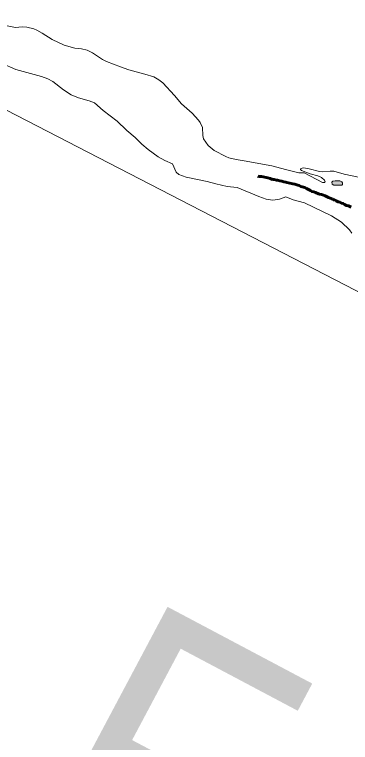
# Model space of a CAD drawing. Extents: x 553962 to 842807, y 8883888 to 9032388.
# Drawn here: x 808137 to 808740, y 9012096 to 9013404 of the extents above; entities that cross this region are included whole.
import ezdxf

# ---------------------------------------------------------------- set-up
doc = ezdxf.new("R2010")
doc.units = 0
doc.header["$LTSCALE"] = 200
doc.linetypes.add('LONG_DASH_SHORT_DASH', pattern=[9.9, 6, -1.2, 1.5, -1.2])
for name, color, linetype, lineweight in [('23', 7, 'Continuous', 13), ('25', 7, 'Continuous', 13), ('57', 7, 'Continuous', 13), ('7', 7, 'LONG_DASH_SHORT_DASH', 60), ('8', 7, 'Continuous', 13)]:
    doc.layers.add(name, color=color, linetype=linetype, lineweight=lineweight)
doc.layers.add('49', color=7, linetype='Continuous')

msp = doc.modelspace()

# ---------------------------------------------------------------- hatches: boundary and pattern name
at = {"layer": '25'}
msp.add_hatch(color=256, dxfattribs=at).paths.add_polyline_path([(808720.8, 9013104.8), (808718.6, 9013104.8), (808715.9, 9013104.8), (808712.5, 9013104.8), (808708.1, 9013104.2), (808706.5, 9013102.6), (808707, 9013099.2), (808710.3, 9013097), (808715.3, 9013097), (808720.3, 9013097), (808724.2, 9013097), (808725.8, 9013098.7), (808725.8, 9013101.5), (808724.2, 9013103.1)])

# ---------------------------------------------------------------- linework, layer by layer
at = {"layer": '23'}
for points in [[(808327.2, 9013310.1), (808301.8, 9013319.7), (808294.7, 9013323.3), (808277, 9013335.2), (808267, 9013339.6), (808257.2, 9013342.2), (808245, 9013343.5), (808225.6, 9013348.6), (808204.1, 9013358.8), (808186.3, 9013370.5), (808176.8, 9013375.8), (808171.3, 9013378), (808159, 9013381), (808150.6, 9013381.5), (808138.6, 9013380.8), (808123.7, 9013383.3)], [(808549.3, 9013140.8), (808534.4, 9013143.5), (808521.5, 9013146.6), (808516.3, 9013148.6), (808495.4, 9013159.5), (808484.4, 9013168.8), (808476.2, 9013180.6), (808474.8, 9013186.5), (808474.3, 9013200.6), (808470, 9013210.1), (808467.2, 9013214.2), (808455.8, 9013226.4), (808436.5, 9013243.3), (808424, 9013258.3), (808403.1, 9013281), (808395.8, 9013286.6), (808386.6, 9013291.7), (808370.8, 9013296.9), (808341.8, 9013304.6), (808327.2, 9013310.1)], [(808623.1, 9013125.5), (808598.9, 9013131.8), (808549.3, 9013140.8)], [(808754.5, 9013111.7), (808728.8, 9013117.1), (808710.2, 9013122.2), (808703.7, 9013122.7), (808689.6, 9013121.4), (808684.1, 9013121.7), (808666, 9013126.7), (808655.4, 9013128.2), (808650.6, 9013127.2), (808650.4, 9013125.2), (808651.8, 9013123.8), (808667.8, 9013117.5), (808681.5, 9013114.1), (808687.8, 9013110.9), (808693.4, 9013106), (808694.5, 9013104.1), (808693.3, 9013102.3), (808689.4, 9013102.1), (808656.6, 9013119.2), (808647.4, 9013119.2), (808623.1, 9013125.5)]]:
    msp.add_lwpolyline(points, dxfattribs=at)
at = {"layer": '25'}
for points in [[(808123.7, 9013383.3), (808138.6, 9013380.8), (808150.6, 9013381.5), (808159, 9013381), (808171.3, 9013378), (808176.8, 9013375.8), (808186.3, 9013370.5), (808204.1, 9013358.8), (808225.6, 9013348.6), (808245, 9013343.5), (808257.2, 9013342.2), (808267, 9013339.6), (808277, 9013335.2), (808294.7, 9013323.3), (808301.8, 9013319.7), (808327.2, 9013310.1)], [(808338.5, 9013195.2), (808337.8, 9013195.8), (808321.2, 9013212.3), (808296, 9013231.3), (808280.2, 9013245.3), (808271, 9013249), (808251.5, 9013254.1), (808238.3, 9013259.7), (808224.6, 9013268.6), (808205.2, 9013283.5), (808196.7, 9013288.6), (808185.1, 9013292.8), (808138.8, 9013305.2), (808114.6, 9013315.7)], [(808327.2, 9013310.1), (808341.8, 9013304.6), (808370.8, 9013296.9), (808386.6, 9013291.7), (808395.8, 9013286.6), (808403.1, 9013281), (808424, 9013258.3), (808436.5, 9013243.3), (808455.8, 9013226.4), (808467.2, 9013214.2), (808470, 9013210.1), (808474.3, 9013200.6), (808474.8, 9013186.5), (808476.2, 9013180.6), (808484.4, 9013168.8), (808495.4, 9013159.5), (808516.3, 9013148.6), (808521.5, 9013146.6), (808534.4, 9013143.5), (808549.3, 9013140.8)], [(808742.5, 9013011), (808738.1, 9013017.2), (808723.7, 9013030.6), (808706, 9013042), (808657.4, 9013065.2), (808636.8, 9013070.8), (808624, 9013076.3), (808612.4, 9013071.9), (808600.5, 9013070.5), (808588.8, 9013072.2), (808575.4, 9013076.9), (808536.4, 9013093), (808518.6, 9013094.7), (808498.2, 9013099.4), (808482.6, 9013104), (808444.9, 9013111.5), (808431.5, 9013116.4), (808427.1, 9013120.9), (808420.2, 9013135.4), (808406.5, 9013141.7), (808394.7, 9013148.3), (808376.4, 9013161.5), (808365.4, 9013170.7), (808353.4, 9013182.9), (808338.5, 9013195.2)], [(808549.3, 9013140.8), (808598.9, 9013131.8), (808623.1, 9013125.5)], [(808623.1, 9013125.5), (808647.4, 9013119.2), (808656.6, 9013119.2), (808689.4, 9013102.1), (808693.3, 9013102.3), (808694.5, 9013104.1), (808693.4, 9013106), (808687.8, 9013110.9), (808681.5, 9013114.1), (808667.8, 9013117.5), (808651.8, 9013123.8), (808650.4, 9013125.2), (808650.6, 9013127.2), (808655.4, 9013128.2), (808666, 9013126.7), (808684.1, 9013121.7), (808689.6, 9013121.4), (808703.7, 9013122.7), (808710.2, 9013122.2), (808728.8, 9013117.1), (808754.5, 9013111.7)]]:
    msp.add_lwpolyline(points, dxfattribs=at)
msp.add_lwpolyline([(808720.8, 9013104.8), (808718.6, 9013104.8), (808715.9, 9013104.8), (808712.5, 9013104.8), (808708.1, 9013104.2), (808706.5, 9013102.6), (808707, 9013099.2), (808710.3, 9013097), (808715.3, 9013097), (808720.3, 9013097), (808724.2, 9013097), (808725.8, 9013098.7), (808725.8, 9013101.5), (808724.2, 9013103.1)], close=True, dxfattribs=at)
at = {"layer": '57'}
for points in [[(808123.7, 9013383.3), (808138.6, 9013380.8), (808150.6, 9013381.5), (808159, 9013381), (808171.3, 9013378), (808176.8, 9013375.8), (808186.3, 9013370.5), (808204.1, 9013358.8), (808225.6, 9013348.6), (808245, 9013343.5), (808257.2, 9013342.2), (808267, 9013339.6), (808277, 9013335.2), (808294.7, 9013323.3), (808301.8, 9013319.7), (808327.2, 9013310.1)], [(808327.2, 9013310.1), (808341.8, 9013304.6), (808370.8, 9013296.9), (808386.6, 9013291.7), (808395.8, 9013286.6), (808403.1, 9013281), (808424, 9013258.3), (808436.5, 9013243.3), (808455.8, 9013226.4), (808467.2, 9013214.2), (808470, 9013210.1), (808474.3, 9013200.6), (808474.8, 9013186.5), (808476.2, 9013180.6), (808484.4, 9013168.8), (808495.4, 9013159.5), (808516.3, 9013148.6), (808521.5, 9013146.6), (808534.4, 9013143.5), (808549.3, 9013140.8)], [(808549.3, 9013140.8), (808598.9, 9013131.8), (808623.1, 9013125.5)], [(808623.1, 9013125.5), (808647.4, 9013119.2), (808656.6, 9013119.2), (808689.4, 9013102.1), (808693.3, 9013102.3), (808694.5, 9013104.1), (808693.4, 9013106), (808687.8, 9013110.9), (808681.5, 9013114.1), (808667.8, 9013117.5), (808651.8, 9013123.8), (808650.4, 9013125.2), (808650.6, 9013127.2), (808655.4, 9013128.2), (808666, 9013126.7), (808684.1, 9013121.7), (808689.6, 9013121.4), (808703.7, 9013122.7), (808710.2, 9013122.2), (808728.8, 9013117.1), (808754.5, 9013111.7)]]:
    msp.add_lwpolyline(points, dxfattribs=at)
at = {"layer": '7'}
for points in [[(808613.1, 9013105.2), (808608.8, 9013106.2), (808606.8, 9013106.5), (808602.7, 9013107.2), (808599.7, 9013107.2), (808595.6, 9013109.5), (808591.5, 9013110.3), (808580.1, 9013112.6), (808574.7, 9013113.1), (808573.3, 9013113.5)], [(808741.2, 9013057.9), (808736.6, 9013060.2), (808733, 9013060.7), (808728.9, 9013062.5), (808726.9, 9013064), (808723.6, 9013064.6), (808720.8, 9013066.6), (808718, 9013067.1), (808714.4, 9013069.2), (808711.6, 9013070.7), (808708.6, 9013070.7), (808706.8, 9013072.7), (808703.7, 9013073.8), (808700.7, 9013075.3), (808697.9, 9013076.1), (808694.3, 9013078.3), (808691.5, 9013079.1), (808687.7, 9013080.4), (808684.4, 9013081.2), (808682.4, 9013081.9), (808677, 9013084.2), (808674, 9013085), (808670.7, 9013085.8), (808667.9, 9013087.8), (808664.6, 9013089.3), (808661.2, 9013091.4), (808657.9, 9013092.9), (808655.4, 9013093.9), (808653.3, 9013094.5), (808650.6, 9013094.7), (808648, 9013096.5), (808645.2, 9013097.3), (808641.9, 9013098.3), (808639.9, 9013099.1), (808636.6, 9013099.8), (808631.2, 9013100.8), (808625.9, 9013101.9), (808623.8, 9013102.4), (808620.3, 9013103.4), (808616.7, 9013104.2), (808613.1, 9013105.2)]]:
    msp.add_lwpolyline(points, dxfattribs=at)
at = {"layer": '8'}
msp.add_lwpolyline([(813848.1, 9008891), (813008.2, 9010659.1), (812129.3, 9010776.6), (811202, 9011643.1), (810108.4, 9011765.7), (809743.9, 9012394), (807863, 9013365.6), (806375.7, 9013549.4)], dxfattribs=at)

# ---------------------------------------------------------------- texts
at = {"layer": '49', "width": 0.9}
msp.add_text('R I O   S Ã O   F R A N C I S C O', height=500, rotation=332.036, dxfattribs=at).set_placement((804589.4, 9013802.5))

doc.saveas('drawing.dxf')
